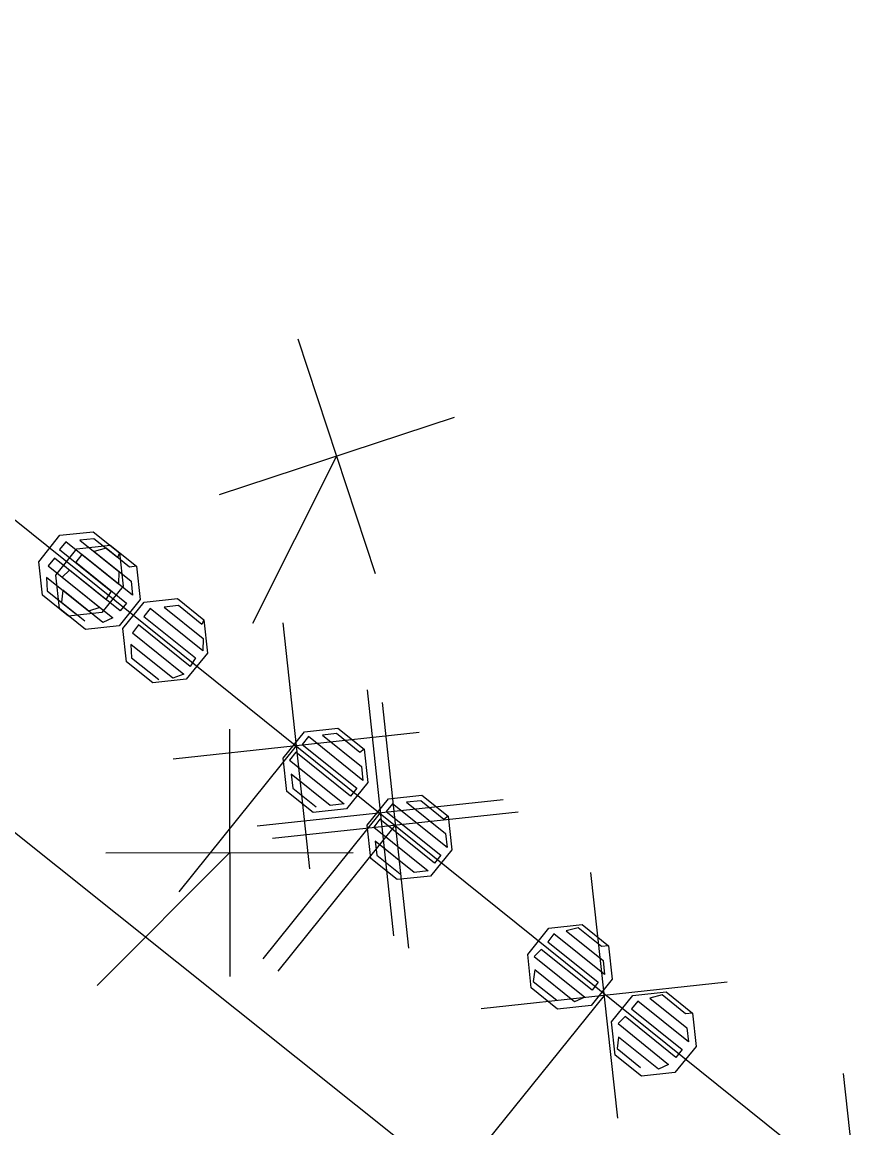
# Model space of a CAD drawing. Extents: x -266179 to -264727, y -1243225 to -1241702.
# Drawn here: x -264775.47 to -264768.68, y -1242386.33 to -1242377.48 of the extents above; entities that cross this region are included whole.
import ezdxf

# ---------------------------------------------------------------- set-up
doc = ezdxf.new("R2010")
doc.units = 0
for name, color, linetype in [('Vrstva 1', 7, 'Continuous'), ('Vrstva 19', 7, 'Continuous'), ('Vrstva 2', 7, 'Continuous'), ('Vrstva 21', 7, 'Continuous')]:
    doc.layers.add(name, color=color, linetype=linetype)

msp = doc.modelspace()

# ---------------------------------------------------------------- linework, layer by layer
at = {"layer": 'Vrstva 1'}
msp.add_line((-264780.48, -1242377.48), (-264769.38, -1242386.41), dxfattribs=at)
at = {"layer": 'Vrstva 19'}
msp.add_line((-264780.48, -1242377.48), (-264769.38, -1242386.41), dxfattribs=at)
for points in [[(-264774.689, -1242381.729), (-264774.66, -1242381.997), (-264774.829, -1242382.207), (-264775.096, -1242382.236), (-264775.306, -1242382.067), (-264775.335, -1242381.8), (-264775.166, -1242381.589), (-264774.899, -1242381.56), (-264774.689, -1242381.729), (-264774.706, -1242381.767), (-264774.893, -1242381.617), (-264775.005, -1242381.629), (-264774.694, -1242381.879), (-264774.697, -1242381.979), (-264775.118, -1242381.641), (-264775.168, -1242381.703), (-264774.755, -1242382.035), (-264774.797, -1242382.104), (-264775.21, -1242381.772), (-264775.26, -1242381.834), (-264774.847, -1242382.166), (-264774.936, -1242382.197), (-264775.272, -1242381.928), (-264775.267, -1242382.034), (-264775.049, -1242382.21)], [(-264774.552, -1242381.837), (-264774.523, -1242382.104), (-264774.692, -1242382.315), (-264774.96, -1242382.344), (-264775.17, -1242382.175), (-264775.199, -1242381.907), (-264775.03, -1242381.697), (-264774.763, -1242381.668), (-264774.552, -1242381.837), (-264774.608, -1242381.843), (-264774.795, -1242381.693), (-264774.892, -1242381.718), (-264774.596, -1242381.956), (-264774.584, -1242382.068), (-264774.989, -1242381.742), (-264775.039, -1242381.805), (-264774.634, -1242382.131), (-264774.684, -1242382.193), (-264775.09, -1242381.867), (-264775.147, -1242381.923), (-264774.742, -1242382.249), (-264774.823, -1242382.286), (-264775.143, -1242382.029), (-264775.154, -1242382.123), (-264774.967, -1242382.273)], [(-264774.014, -1242382.265), (-264773.985, -1242382.532), (-264774.155, -1242382.742), (-264774.422, -1242382.771), (-264774.632, -1242382.601), (-264774.661, -1242382.334), (-264774.492, -1242382.124), (-264774.224, -1242382.095), (-264774.014, -1242382.265), (-264774.031, -1242382.302), (-264774.218, -1242382.151), (-264774.331, -1242382.164), (-264774.019, -1242382.414), (-264774.023, -1242382.514), (-264774.443, -1242382.176), (-264774.494, -1242382.238), (-264774.081, -1242382.57), (-264774.123, -1242382.639), (-264774.536, -1242382.306), (-264774.586, -1242382.369), (-264774.173, -1242382.701), (-264774.263, -1242382.732), (-264774.597, -1242382.462), (-264774.593, -1242382.569), (-264774.375, -1242382.744)], [(-264772.732, -1242383.302), (-264772.703, -1242383.569), (-264772.873, -1242383.78), (-264773.14, -1242383.809), (-264773.35, -1242383.64), (-264773.379, -1242383.372), (-264773.21, -1242383.162), (-264772.943, -1242383.133), (-264772.732, -1242383.302), (-264772.765, -1242383.327), (-264772.952, -1242383.177), (-264773.065, -1242383.189), (-264772.753, -1242383.44), (-264772.741, -1242383.552), (-264773.177, -1242383.201), (-264773.227, -1242383.264), (-264772.791, -1242383.614), (-264772.841, -1242383.677), (-264773.278, -1242383.326), (-264773.328, -1242383.388), (-264772.891, -1242383.739), (-264773.004, -1242383.751), (-264773.315, -1242383.501), (-264773.303, -1242383.613), (-264773.116, -1242383.764)], [(-264772.06, -1242383.839), (-264772.031, -1242384.106), (-264772.2, -1242384.317), (-264772.467, -1242384.345), (-264772.678, -1242384.176), (-264772.706, -1242383.909), (-264772.537, -1242383.699), (-264772.27, -1242383.67), (-264772.06, -1242383.839), (-264772.093, -1242383.864), (-264772.279, -1242383.714), (-264772.392, -1242383.726), (-264772.08, -1242383.977), (-264772.068, -1242384.089), (-264772.504, -1242383.738), (-264772.555, -1242383.8), (-264772.118, -1242384.151), (-264772.169, -1242384.214), (-264772.605, -1242383.862), (-264772.655, -1242383.925), (-264772.219, -1242384.276), (-264772.331, -1242384.288), (-264772.643, -1242384.037), (-264772.631, -1242384.15), (-264772.444, -1242384.3)], [(-264770.776, -1242384.875), (-264770.747, -1242385.142), (-264770.916, -1242385.353), (-264771.184, -1242385.382), (-264771.394, -1242385.212), (-264771.423, -1242384.945), (-264771.254, -1242384.735), (-264770.987, -1242384.706), (-264770.776, -1242384.875), (-264770.832, -1242384.881), (-264771.02, -1242384.731), (-264771.116, -1242384.755), (-264770.82, -1242384.994), (-264770.808, -1242385.106), (-264771.213, -1242384.78), (-264771.263, -1242384.843), (-264770.858, -1242385.168), (-264770.908, -1242385.231), (-264771.314, -1242384.905), (-264771.371, -1242384.961), (-264770.966, -1242385.287), (-264771.048, -1242385.324), (-264771.367, -1242385.067), (-264771.378, -1242385.161), (-264771.191, -1242385.311)], [(-264770.105, -1242385.414), (-264770.076, -1242385.681), (-264770.246, -1242385.891), (-264770.513, -1242385.92), (-264770.723, -1242385.751), (-264770.752, -1242385.484), (-264770.582, -1242385.273), (-264770.315, -1242385.245), (-264770.105, -1242385.414), (-264770.161, -1242385.42), (-264770.348, -1242385.269), (-264770.445, -1242385.294), (-264770.149, -1242385.533), (-264770.137, -1242385.645), (-264770.542, -1242385.319), (-264770.592, -1242385.381), (-264770.187, -1242385.707), (-264770.237, -1242385.77), (-264770.642, -1242385.443), (-264770.7, -1242385.499), (-264770.295, -1242385.826), (-264770.377, -1242385.863), (-264770.696, -1242385.606), (-264770.707, -1242385.699), (-264770.52, -1242385.85)]]:
    msp.add_lwpolyline(points, dxfattribs=at)
at = {"layer": 'Vrstva 2'}
msp.add_line((-264770.62, -1242387.89), (-264779.59, -1242380.73), dxfattribs=at)
at = {"layer": 'Vrstva 21'}
for p, q in [((-264780.48, -1242377.48), (-264769.38, -1242386.41)), ((-264773.263, -1242380.015), (-264772.642, -1242381.895)), ((-264772.012, -1242380.645), (-264773.892, -1242381.266)), ((-264772.952, -1242380.955), (-264773.626, -1242382.295)), ((-264773.382, -1242382.291), (-264773.168, -1242384.259)), ((-264772.708, -1242382.827), (-264772.496, -1242384.796)), ((-264772.588, -1242382.927), (-264772.376, -1242384.895)), ((-264773.81, -1242383.142), (-264773.807, -1242385.121)), ((-264772.291, -1242383.168), (-264774.259, -1242383.382)), ((-264773.275, -1242383.275), (-264774.215, -1242384.444)), ((-264771.618, -1242383.706), (-264773.587, -1242383.918)), ((-264772.602, -1242383.812), (-264773.543, -1242384.98)), ((-264771.498, -1242383.805), (-264773.466, -1242384.017)), ((-264772.482, -1242383.911), (-264773.423, -1242385.079)), ((-264773.808, -1242384.132), (-264774.868, -1242385.193)), ((-264772.818, -1242384.13), (-264774.798, -1242384.133)), ((-264770.919, -1242384.289), (-264770.705, -1242386.257)), ((-264769.828, -1242385.166), (-264771.796, -1242385.38)), ((-264770.812, -1242385.273), (-264771.752, -1242386.442)), ((-264768.899, -1242385.897), (-264768.685, -1242387.865))]:
    msp.add_line(p, q, dxfattribs=at)

doc.saveas('drawing.dxf')
